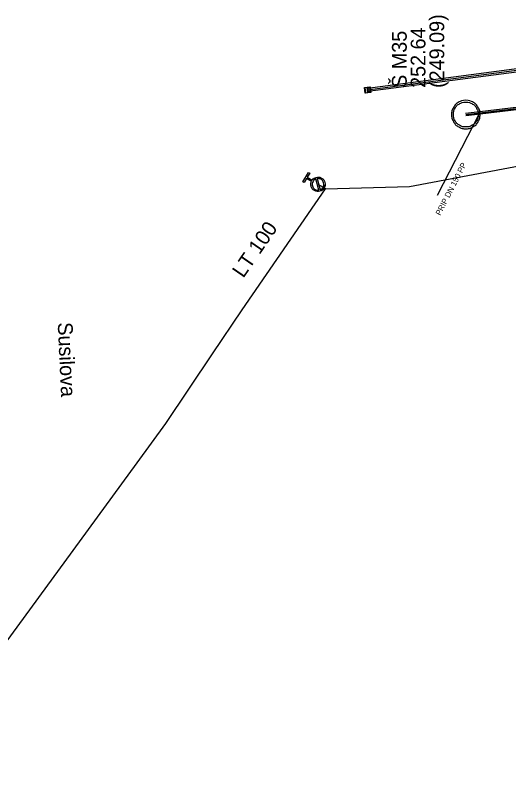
# Model space of a CAD drawing. Extents: x -592202 to -587539, y -1167222 to -1162672.
# Drawn here: x -590285.4 to -590242, y -1164465.8 to -1164397.5 of the extents above; entities that cross this region are included whole.
import ezdxf

# ---------------------------------------------------------------- set-up
doc = ezdxf.new("R2010")
doc.units = 0
for name, color, linetype in [('K Kanalizační vpusť', 7, 'Continuous'), ('K Označení stoky', 7, 'Continuous'), ('K Označení šachty', 7, 'Continuous'), ('K Popis přípojky', 7, 'Continuous'), ('K Přípojka', 7, 'Continuous'), ('K Stoka', 7, 'Continuous'), ('K Stoka - okraje', 7, 'Continuous'), ('K Šachta', 7, 'Continuous'), ('VP Hydrant', 7, 'Continuous'), ('VP Řad', 7, 'Continuous'), ('VP Řad - popis', 7, 'Continuous'), ('VP Šoupě', 7, 'Continuous')]:
    doc.layers.add(name, color=color, linetype=linetype)

msp = doc.modelspace()

# ---------------------------------------------------------------- linework, layer by layer
at = {"layer": 'K Kanalizační vpusť'}
for points in [[(-590254.651, -1164404.353), (-590254.716, -1164403.857), (-590254.221, -1164403.792), (-590254.155, -1164404.288), (-590254.651, -1164404.353)], [(-590254.48, -1164403.858), (-590254.681, -1164403.884), (-590254.624, -1164404.318), (-590254.423, -1164404.291), (-590254.48, -1164403.858)], [(-590254.392, -1164404.287), (-590254.191, -1164404.261), (-590254.248, -1164403.827), (-590254.449, -1164403.853), (-590254.392, -1164404.287)]]:
    msp.add_lwpolyline(points, dxfattribs=at)
at = {"layer": 'K Přípojka'}
msp.add_line((-590248.271, -1164413.343), (-590244.549, -1164406.092), dxfattribs=at)
at = {"layer": 'K Stoka'}
msp.add_line((-590254.436, -1164404.072), (-590222.528, -1164399.879), dxfattribs=at)
msp.add_lwpolyline([(-590245.79, -1164406.24), (-590244.549, -1164406.092), (-590227.619, -1164404.075), (-590206.6, -1164401.57)], dxfattribs=at)
at = {"layer": 'K Stoka - okraje'}
for p, q in [((-590254.456, -1164403.923), (-590222.548, -1164399.73)), ((-590222.508, -1164400.028), (-590254.416, -1164404.221))]:
    msp.add_line(p, q, dxfattribs=at)
for points in [[(-590245.805, -1164406.116), (-590244.564, -1164405.968), (-590244.564, -1164405.968), (-590227.634, -1164403.951), (-590206.615, -1164401.446)], [(-590206.585, -1164401.694), (-590227.604, -1164404.199), (-590244.534, -1164406.216), (-590245.775, -1164406.364)]]:
    msp.add_lwpolyline(points, dxfattribs=at)
at = {"layer": 'K Šachta'}
for points in [[(-590245.791, -1164404.99), (-590245.476, -1164404.99), (-590245.177, -1164405.151), (-590244.878, -1164405.312), (-590244.709, -1164405.613), (-590244.54, -1164405.914), (-590244.54, -1164406.241), (-590244.54, -1164406.566), (-590244.705, -1164406.863), (-590244.87, -1164407.16), (-590245.167, -1164407.325), (-590245.465, -1164407.49), (-590245.791, -1164407.49), (-590246.115, -1164407.49), (-590246.413, -1164407.325), (-590246.71, -1164407.16), (-590246.875, -1164406.863), (-590247.04, -1164406.566), (-590247.04, -1164406.241), (-590247.04, -1164405.914), (-590246.872, -1164405.613), (-590246.704, -1164405.312), (-590246.406, -1164405.151), (-590246.107, -1164404.99), (-590245.791, -1164404.99)], [(-590245.79, -1164405.146), (-590246.067, -1164405.146), (-590246.329, -1164405.287), (-590246.591, -1164405.428), (-590246.737, -1164405.691), (-590246.884, -1164405.953), (-590246.884, -1164406.24), (-590246.884, -1164406.524), (-590246.739, -1164406.784), (-590246.594, -1164407.044), (-590246.334, -1164407.189), (-590246.073, -1164407.334), (-590245.79, -1164407.334), (-590245.507, -1164407.334), (-590245.246, -1164407.189), (-590244.986, -1164407.044), (-590244.841, -1164406.784), (-590244.696, -1164406.524), (-590244.696, -1164406.24), (-590244.696, -1164405.953), (-590244.845, -1164405.691), (-590244.993, -1164405.428), (-590245.254, -1164405.287), (-590245.515, -1164405.146), (-590245.79, -1164405.146)]]:
    msp.add_open_spline(points, degree=3, dxfattribs=at)
at = {"layer": 'VP Hydrant'}
for points in [[(-590259.366, -1164412.117), (-590259.809, -1164411.858), (-590260.026, -1164412.23), (-590260.125, -1164412.173), (-590259.633, -1164411.329), (-590259.533, -1164411.387), (-590259.751, -1164411.759), (-590259.308, -1164412.018)], [(-590258.727, -1164412.885), (-590258.983, -1164411.907)], [(-590258.873, -1164411.878), (-590258.616, -1164412.857)]]:
    msp.add_lwpolyline(points, dxfattribs=at)
for points in [[(-590259.308, -1164412.018), (-590259.179, -1164411.833), (-590258.958, -1164411.776), (-590258.708, -1164411.712), (-590258.483, -1164411.843), (-590258.26, -1164411.973), (-590258.195, -1164412.223), (-590258.13, -1164412.474), (-590258.261, -1164412.698), (-590258.391, -1164412.92), (-590258.641, -1164412.986), (-590258.891, -1164413.052), (-590259.114, -1164412.922), (-590259.339, -1164412.791), (-590259.405, -1164412.541), (-590259.465, -1164412.32), (-590259.366, -1164412.117)], [(-590258.983, -1164411.907), (-590259.147, -1164411.968), (-590259.24, -1164412.126), (-590259.346, -1164412.308), (-590259.293, -1164412.511), (-590259.24, -1164412.714), (-590259.058, -1164412.821), (-590258.9, -1164412.913), (-590258.727, -1164412.885)], [(-590258.616, -1164412.857), (-590258.454, -1164412.794), (-590258.363, -1164412.638), (-590258.257, -1164412.457), (-590258.31, -1164412.254), (-590258.363, -1164412.05), (-590258.545, -1164411.944), (-590258.701, -1164411.853), (-590258.873, -1164411.878)]]:
    msp.add_open_spline(points, degree=3, dxfattribs=at)
at = {"layer": 'VP Řad'}
for points in [[(-590250.737, -1164412.559), (-590238.444, -1164410.267), (-590230.096, -1164408.711), (-590217.654, -1164406.547), (-590209.745, -1164405.172), (-590201.537, -1164410.192)], [(-590294.414, -1164465.787), (-590293.859, -1164463.014), (-590288.686, -1164455.989), (-590286.403, -1164452.864), (-590280.36, -1164444.596), (-590274.71, -1164436.865), (-590272.193, -1164433.421), (-590268.077, -1164427.298), (-590265.474, -1164423.426), (-590258.137, -1164412.768), (-590250.737, -1164412.559)], [(-590258.137, -1164412.768), (-590258.307, -1164412.669), (-590258.8, -1164412.382)]]:
    msp.add_lwpolyline(points, dxfattribs=at)
at = {"layer": 'VP Šoupě'}
msp.add_lwpolyline([(-590258.446, -1164412.877), (-590258.195, -1164412.445), (-590258.168, -1164412.461), (-590258.419, -1164412.893), (-590258.446, -1164412.877)], dxfattribs=at)

# ---------------------------------------------------------------- texts
at = {"layer": 'K Označení stoky'}
msp.add_text('Susilova', height=1.3, rotation=272.64913, dxfattribs=at).set_placement((-590281.715, -1164424.541))
at = {"layer": 'K Označení šachty'}
for s, p in [('(249.09)', (-590247.693, -1164403.898)), ('252.64', (-590249.343, -1164403.898)), ('Š M35', (-590250.993, -1164403.898))]:
    msp.add_text(s, height=1.3, rotation=89.99998, dxfattribs=at).set_placement(p)
at = {"layer": 'K Popis přípojky'}
msp.add_text('PRIP DN 150 PP', height=0.5, rotation=62.8282, dxfattribs=at).set_placement((-590248.037, -1164415.164))
at = {"layer": 'VP Řad - popis'}
msp.add_text('LT 100', height=1.3, rotation=55.45636, dxfattribs=at).set_placement((-590265.378, -1164420.69))

doc.saveas('drawing.dxf')
